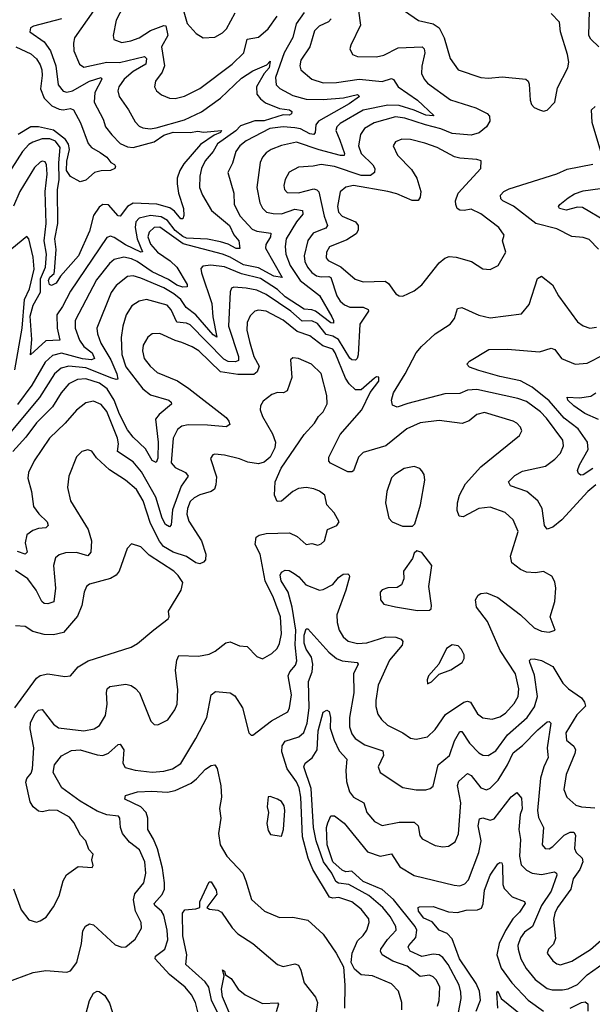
# Model space of a CAD drawing. Extents: x 1443846 to 1577407, y 839182 to 927291.
# Tile 468 of 535: x 1537767 to 1540782, y 916325 to 921509. Entities that reach past the tile are written whole.
import ezdxf

# ---------------------------------------------------------------- set-up
doc = ezdxf.new("R2010")
doc.units = 0

msp = doc.modelspace()

# ---------------------------------------------------------------- linework, layer by layer
at = {"layer": '0CON20XD'}
for points in [[(1538352.5, 921655), (1538275, 921506.2), (1538258.6, 921425), (1538262, 921405), (1538305, 921388.9), (1538352.7, 921397.3), (1538395, 921413.8), (1538455, 921452.6), (1538525, 921478.1), (1538536.3, 921476.3), (1538546.6, 921425), (1538513.9, 921365), (1538529.6, 921265), (1538517.4, 921232.6), (1538481.4, 921185), (1538477.5, 921155), (1538488, 921135), (1538513.6, 921113.6), (1538555, 921095.6), (1538585, 921094.6), (1538635, 921106.2), (1538715, 921146.4), (1538886.2, 921275), (1538946.5, 921333.5), (1538965, 921405.6), (1539025, 921416.8), (1539075, 921459.7), (1539122.4, 921527.6)], [(1538624.3, 921574.3), (1538649.4, 921489.4), (1538695.3, 921435.3), (1538732.4, 921412.4), (1538793.6, 921416.4), (1538835, 921439.4), (1538855, 921460.8), (1538901.2, 921545)], [(1539551.1, 921555), (1539560.8, 921479.2), (1539510, 921375), (1539506, 921355), (1539518.8, 921325), (1539545, 921314.5), (1539645, 921312.3), (1539685, 921322.3), (1539759.6, 921360.4), (1539885.8, 921365), (1539896.9, 921355), (1539900, 921335), (1539883.8, 921263.8), (1539883.1, 921225), (1539896.8, 921195), (1539913.8, 921175), (1540035, 921086.7), (1540168.6, 921045), (1540228.8, 921015), (1540241.3, 921001.3), (1540241.9, 920975), (1540224.4, 920945), (1540186.3, 920913.7), (1540145, 920900.3), (1540045, 920910.4), (1539984.3, 920934.3), (1539903.3, 920955), (1539795, 920989.8), (1539745, 920996.5), (1539634.3, 920965), (1539582.9, 920935), (1539561.3, 920905), (1539551.8, 920845), (1539565.3, 920805), (1539627.1, 920745), (1539637.7, 920725), (1539635.9, 920704.1), (1539615, 920688.3), (1539565, 920689.1), (1539425, 920735.5), (1539355, 920746.7), (1539312.8, 920737.2), (1539235, 920731.8), (1539185, 920705.6), (1539165, 920668), (1539158.2, 920635), (1539160.9, 920615), (1539175, 920598.5), (1539235, 920597.1), (1539315, 920618.1), (1539332.3, 920612.3), (1539341.7, 920601.7), (1539370.4, 920475), (1539387.5, 920425), (1539378.9, 920411.1), (1539350.3, 920400.3), (1539311.8, 920385), (1539284.3, 920345.7), (1539265.3, 920265), (1539268.6, 920235), (1539281.7, 920205), (1539305, 920177.4), (1539330.1, 920160.1), (1539355, 920154.1), (1539395, 920157.2), (1539405, 920152), (1539437.4, 920055), (1539455, 920027.5), (1539477.5, 920007.5), (1539505, 919995.8), (1539575, 919994.5), (1539602.3, 919982.3), (1539604, 919975), (1539558.4, 919905), (1539549.7, 919745), (1539544.7, 919725.3), (1539535, 919715.5), (1539515, 919717.3), (1539505, 919726.2), (1539445.2, 919825), (1539415, 919842.3), (1539381, 919851), (1539335, 919908.5), (1539305, 919922.9), (1539255, 919921.3), (1539194.5, 919974.5), (1539065, 920061.2), (1539015, 920085.2), (1538958.8, 920095), (1538895, 920100.8), (1538881.4, 920095), (1538874.7, 920075.3), (1538866.2, 919895), (1538919.8, 919735), (1538919.7, 919715), (1538903, 919707), (1538865, 919709.4), (1538841.8, 919721.8), (1538665, 919902.7), (1538645, 919911), (1538595, 919915.8), (1538565, 919980.9), (1538543.3, 920005), (1538434.7, 920035.3), (1538395, 920027.3), (1538357.4, 920002.6), (1538327.5, 919955), (1538309.7, 919895), (1538300.6, 919835), (1538304.2, 919745.8), (1538325, 919680.7), (1538415, 919564.7), (1538455, 919533.1), (1538552, 919505), (1538564.2, 919495), (1538566, 919485), (1538500.6, 919429.4), (1538482.5, 919405), (1538495.2, 919285), (1538495, 919200), (1538485, 919178), (1538465, 919188), (1538429.3, 919249.3), (1538365, 919311.5), (1538335, 919349.7), (1538292.4, 919432.4), (1538264.5, 919505), (1538227.2, 919565), (1538186.9, 919595), (1538115, 919618), (1538070.8, 919615), (1538025, 919590.8), (1537985.9, 919545), (1537939.1, 919470.9), (1537854.5, 919385.5), (1537799.4, 919310.6), (1537731.1, 919235)], [(1538155.2, 921554.8), (1538056, 921414), (1538050, 921385), (1538052.2, 921345), (1538081.5, 921275), (1538105, 921258.5), (1538225, 921284.4), (1538292.7, 921282.7), (1538424.5, 921314.5), (1538434.2, 921304.2), (1538430.8, 921275), (1538364.9, 921235.1), (1538317.5, 921195), (1538288.8, 921155), (1538282.7, 921135), (1538290.9, 921105), (1538340, 921035), (1538375, 920970.8), (1538395, 920948.1), (1538415, 920939.6), (1538454.2, 920934.2), (1538485, 920939.3), (1538635, 920981.6), (1538725, 921023.8), (1538823.8, 921096.2), (1538935, 921200.6), (1538995, 921238.7), (1539068.9, 921271.1), (1539085, 921291.2), (1539081.1, 921255), (1539053.8, 921226.2), (1539013.5, 921155), (1539015.8, 921115.8), (1539035, 921091.8), (1539061, 921071), (1539135, 921041.4), (1539187.1, 921035), (1539200, 921025), (1539197.6, 921012.4), (1539185, 921006.8), (1539155, 921008.4), (1539055, 920976.8), (1539005, 920976.6), (1538929.6, 920950.4), (1538905.6, 920924.4), (1538807.9, 920855), (1538785.3, 920814.7), (1538743.8, 920765), (1538724.4, 920725), (1538715.2, 920685), (1538713.2, 920625), (1538728.9, 920585), (1538776.7, 920505), (1538871.2, 920425), (1538895, 920376.2), (1538920.5, 920345), (1538925.4, 920304.6), (1538906.2, 920303.8), (1538865, 920327.4), (1538825, 920339.6), (1538755, 920352.7), (1538645, 920359.1), (1538625, 920367.3), (1538585, 920398), (1538545, 920451), (1538511.5, 920471.5), (1538455, 920478.1), (1538395.8, 920464.2), (1538377.9, 920445), (1538374, 920415), (1538385.3, 920355.3), (1538413.8, 920286.2), (1538405, 920285.5), (1538323.4, 920323.4), (1538265, 920362.5), (1538245, 920368.2), (1538225, 920361.8), (1538035, 920080), (1537992, 919998), (1537962.1, 919955), (1537964.8, 919885), (1537977.9, 919822.1), (1537905, 919817.5), (1537824.4, 919744.4), (1537830.2, 919825), (1537822.6, 919947.4), (1537837.4, 920005), (1537876.2, 920075), (1537875.7, 920145), (1537903, 920205), (1537907.8, 920275), (1537894.9, 920345), (1537906.6, 920435), (1537901, 920605), (1537911.4, 920695), (1537907.8, 920745), (1537900.7, 920760.7), (1537885, 920763.5), (1537875, 920758.2), (1537845, 920730), (1537766.8, 920605), (1537733.4, 920526.6)], [(1539265, 921546), (1539222.6, 921487.4), (1539205.8, 921414.2), (1539159.1, 921335), (1539114.1, 921205), (1539116.8, 921165), (1539137.1, 921147.1), (1539205, 921109.6), (1539275, 921090.8), (1539365, 921089.4), (1539472, 921098), (1539545, 921115.2), (1539556.7, 921105), (1539501.6, 921065), (1539341.1, 920975), (1539325.7, 920955), (1539323.2, 920915), (1539315.8, 920905), (1539295, 920908.3), (1539245, 920933.5), (1539215, 920939.4), (1539155, 920943.9), (1539084.6, 920935.4), (1538959.5, 920870.5), (1538926, 920844), (1538904.7, 920815), (1538886.7, 920753.3), (1538862.9, 920705), (1538894, 920595), (1538895.4, 920535), (1538927.5, 920475), (1538991.8, 920405), (1539015, 920394.5), (1539088.9, 920385), (1539088.4, 920365), (1539063.1, 920325), (1539060.5, 920305), (1539149.3, 920150.7), (1539105, 920158.4), (1539025, 920201.8), (1538945, 920218.1), (1538875, 920259.3), (1538835, 920275.1), (1538627.9, 920327.9), (1538505, 920416.2), (1538475, 920414.3), (1538449.1, 920390.9), (1538441.5, 920365), (1538455, 920327.2), (1538492, 920285), (1538558.5, 920238.5), (1538594.4, 920205), (1538648.5, 920115), (1538647.9, 920102.1), (1538625, 920100), (1538595, 920111.1), (1538550.8, 920140.8), (1538465, 920180.8), (1538385, 920236.1), (1538355, 920249.7), (1538315, 920259), (1538265, 920245.9), (1538239.3, 920225), (1538170.9, 920139.1), (1538058.4, 919925), (1538059.5, 919885), (1538081.7, 919821.7), (1538105, 919788.6), (1538149, 919755), (1538160.5, 919725), (1538145, 919718), (1538097.4, 919722.6), (1537987.3, 919752.7), (1537939.5, 919740.5), (1537901.3, 919705), (1537830.8, 919585), (1537755, 919482.4)], [(1539793.3, 921555), (1539866.7, 921505), (1539945, 921486.5), (1539975.3, 921465.3), (1540002.9, 921412.9), (1540034.5, 921305), (1540075.8, 921245), (1540195, 921203.6), (1540235, 921200.9), (1540308.1, 921208.1), (1540432.5, 921195), (1540443.8, 921185), (1540449.1, 921169.1), (1540454.5, 921084.5), (1540462.2, 921062.2), (1540477, 921047), (1540505, 921033.3), (1540525, 921026.7)], [(1540525, 921026.7), (1540545, 921032.5), (1540585, 921073.8), (1540599.8, 921150.2), (1540654, 921255), (1540658.6, 921285), (1540652.2, 921325), (1540615.5, 921445), (1540608.9, 921495), (1540565, 921541.9)], [(1540817.1, 921365), (1540775.4, 921405.4), (1540764.1, 921425), (1540767.2, 921555)], [(1539407.3, 921512.7), (1539392.9, 921497.1), (1539343.1, 921475), (1539319.7, 921450.3), (1539294.2, 921365.8), (1539246.5, 921295), (1539242.5, 921265), (1539246.9, 921245), (1539305.8, 921195), (1539365, 921176.6), (1539435, 921177.2), (1539555, 921196.1), (1539675, 921183.9), (1539725, 921199.5), (1539735, 921194.2), (1539759.1, 921155), (1539862.1, 921085), (1539948.6, 921005), (1539945, 921001.9), (1539905, 921006.1), (1539845, 921032.7), (1539765, 921056.1), (1539705, 921058.6), (1539575, 921032.1), (1539455, 920961.4), (1539437.3, 920945), (1539430.9, 920925), (1539453.5, 920875), (1539476.8, 920805), (1539475, 920794.5), (1539456.3, 920793.6), (1539344.3, 920824.3), (1539225, 920863.8), (1539145, 920846.5), (1539091.4, 920825), (1539065, 920807.7), (1539044.6, 920785), (1539032.4, 920757.6), (1539016, 920625), (1539031.8, 920545), (1539046.1, 920516.1), (1539065.7, 920495.7), (1539101.7, 920488.3), (1539145, 920486.8), (1539215, 920511.1), (1539256.5, 920505), (1539257.3, 920485), (1539225, 920444.6), (1539170.8, 920355), (1539164.7, 920315.3), (1539168.8, 920275), (1539191.7, 920215), (1539244.3, 920135), (1539345, 920057.3), (1539410.3, 919945), (1539420, 919925), (1539418.7, 919911.3), (1539405, 919913.5), (1539325, 919973.9), (1539305, 919981.6), (1539264.3, 919984.3), (1539165, 920050.1), (1539125, 920088.5), (1539035, 920145.7), (1538935, 920169.9), (1538845, 920208.4), (1538773.8, 920216.2), (1538731.7, 920211.7), (1538721.4, 920198.6), (1538723.7, 920176.3), (1538778.1, 920015), (1538784.3, 919945), (1538805, 919837.5), (1538785, 919850), (1538695, 919954.4), (1538643.5, 919993.5), (1538615.3, 920035.3), (1538578.1, 920065), (1538525, 920096.2), (1538405, 920148.4), (1538365, 920160), (1538335, 920157.2), (1538275, 920110), (1538248.3, 920071.7), (1538173.5, 919885), (1538175.9, 919855), (1538194.2, 919805), (1538247.1, 919717.1), (1538278.2, 919645), (1538283, 919617), (1538275, 919613.8), (1538251.6, 919621.6), (1538115, 919675.5), (1538025.9, 919684.1), (1537985.8, 919674.2), (1537949.4, 919645), (1537870.3, 919519.7), (1537685, 919296.9)], [(1537986.6, 921513.4), (1537838.8, 921475), (1537824, 921465), (1537820.8, 921445), (1537895, 921391.5), (1537928.6, 921345), (1537957.5, 921265), (1537968.6, 921165), (1537995, 921132.2), (1538015, 921127.2), (1538045, 921134), (1538134.4, 921185.6), (1538195, 921204.2), (1538199.2, 921195), (1538162.1, 921125), (1538158.7, 921075), (1538206.1, 920985), (1538219.3, 920945), (1538252.5, 920902.5), (1538295, 920857.1), (1538335, 920838.9), (1538365, 920835.7), (1538475, 920866), (1538525, 920900.5), (1538575, 920916.8), (1538665, 920914), (1538705, 920921.6), (1538735, 920917.3), (1538830, 920925), (1538825, 920914.8), (1538790.1, 920899.9), (1538719, 920851), (1538630.8, 920749.2), (1538609.4, 920715), (1538596.7, 920675), (1538595.4, 920644.6), (1538602.5, 920595), (1538630, 920515), (1538631.4, 920478.6), (1538625, 920460), (1538615, 920460), (1538581.4, 920501.4), (1538558.1, 920518.1), (1538488.2, 920538.2), (1538365, 920542.5), (1538334.8, 920525.2), (1538295, 920474.4), (1538285, 920475.7), (1538235, 920533.3), (1538203.9, 920536.1), (1538185, 920521.5), (1538155, 920478.5), (1538134.7, 920395), (1538075.8, 920265), (1537981.3, 920158.7), (1537958.9, 920121.1), (1537935, 920108.5), (1537923.5, 920115), (1537918.2, 920135), (1537925, 920152.7), (1537947.6, 920172.4), (1537950.5, 920185), (1537958.3, 920298.3), (1537952.5, 920355), (1537966.8, 920435), (1537966.4, 920615), (1537974, 920666), (1537972, 920755), (1537980.5, 920835), (1537955, 920868.5), (1537925, 920882), (1537885, 920881.7), (1537835, 920863.7), (1537815, 920850.9), (1537781.9, 920815), (1537697.6, 920682.4)], [(1537745.7, 921365.7), (1537825, 921329.4), (1537855, 921302.1), (1537875, 921271.1), (1537882.9, 921245), (1537885.6, 921215), (1537877, 921145), (1537895, 921095.4), (1537935.6, 921055.6), (1537975, 921037.4), (1537995, 921033.5), (1538035, 921041.3), (1538050, 921035), (1538087.5, 920965), (1538127.5, 920857.5), (1538145, 920836), (1538190, 920810), (1538226.2, 920785), (1538246.1, 920756.1), (1538266.2, 920746.2), (1538271.1, 920735), (1538267.1, 920725), (1538245, 920714.7), (1538195, 920713.3), (1538160, 920705), (1538115, 920663.8), (1538085, 920654.2), (1538035, 920682.9), (1538012.9, 920715), (1538014.2, 920764.2), (1538029.5, 920825), (1538024.1, 920854.1), (1538008.5, 920878.5), (1537945, 920926.4), (1537865, 920944.9), (1537825, 920944), (1537759.3, 920905)], [(1540826.9, 920815), (1540782.1, 920967.9), (1540777.5, 921035), (1540797.9, 921052.1)], [(1539785, 920052.5), (1539845, 920080.8), (1539885, 920112.2), (1539975, 920228), (1540006, 920254), (1540027.7, 920262.3), (1540065, 920257.8), (1540146.7, 920235), (1540205, 920197.1), (1540245, 920193.8), (1540285.8, 920215), (1540326.7, 920285), (1540310, 920345), (1540318.9, 920375), (1540290, 920415), (1540195, 920487.1), (1540145, 920511.2), (1540106.6, 920503.4), (1540085, 920505.6), (1540071.4, 920515), (1540063.3, 920535), (1540062.2, 920555), (1540075.6, 920595), (1540196, 920725), (1540197.5, 920765), (1540175, 920773.3), (1540085, 920779.5), (1540056.9, 920786.9), (1539965.8, 920835.8), (1539900.9, 920859.1), (1539825, 920877.1), (1539780, 920880), (1539745, 920865.7), (1539732.9, 920845), (1539755.6, 920795), (1539829.6, 920719.6), (1539858.8, 920675), (1539878.8, 920605), (1539876.3, 920573.7), (1539865, 920557.1), (1539833.2, 920556.8), (1539752.1, 920592.1), (1539705, 920604.7), (1539525, 920635.2), (1539483.8, 920626.2), (1539455, 920602.9), (1539440.2, 920525), (1539444.8, 920495), (1539465, 920474.2), (1539535.4, 920445), (1539548.8, 920425), (1539549.6, 920400.4), (1539539.1, 920380.9), (1539489.7, 920350.3), (1539398, 920312), (1539381.6, 920285), (1539380, 920255), (1539391, 920241), (1539457.3, 920207.3), (1539532.7, 920142.7), (1539575, 920128.2), (1539691.3, 920131.3), (1539709.1, 920119.1), (1539748, 920065), (1539765, 920054.2), (1539785, 920052.5)], [(1540815, 920301.1), (1540765, 920351.9), (1540735, 920362.5), (1540675, 920367.8), (1540595, 920406.9), (1540485, 920436.5), (1540367.3, 920527.3), (1540311.4, 920555), (1540300.6, 920565), (1540298.6, 920585), (1540315.7, 920605), (1540345, 920618.2), (1540595, 920696.5), (1540649.1, 920720.9), (1540785, 920747.8)], [(1540855.9, 920445.9), (1540730.5, 920520.5), (1540705, 920522.2), (1540645, 920506.7), (1540609.4, 920515), (1540604, 920525), (1540610.6, 920535), (1540655, 920571.5), (1540688.2, 920591.8), (1540735, 920606.9), (1541015, 920646.5)], [(1537740.8, 919665), (1537780.5, 919885), (1537792.1, 920035), (1537817.5, 920092.5), (1537842.5, 920195), (1537837.9, 920257.9), (1537814.5, 920354.5), (1537805, 920368), (1537725, 920303.1)], [(1540801, 919059), (1540759.5, 919025), (1540622.7, 918875), (1540575, 918836.7), (1540545, 918826.7), (1540531.2, 918845), (1540518.1, 918935), (1540495.5, 918975.5), (1540436.7, 919025), (1540351.2, 919055), (1540340.8, 919075), (1540375, 919109.1), (1540415, 919132.5), (1540535, 919157.3), (1540585.5, 919195), (1540615, 919225.7), (1540630.4, 919265), (1540627.7, 919295), (1540540.6, 919410.6), (1540510, 919445), (1540435, 919498.4), (1540390, 919515), (1540175, 919562.2), (1540125, 919557.8), (1540085, 919540), (1540005, 919538.8), (1539811.6, 919488.4), (1539755, 919468), (1539729.5, 919479.5), (1539724.3, 919505), (1539734.5, 919545), (1539796.5, 919643.5), (1539855, 919755.5), (1539882, 919788), (1539955, 919854.5), (1540033.6, 919906.4), (1540056.5, 919935), (1540072, 919988), (1540095, 919992.7), (1540185, 919952.7), (1540245, 919939.5), (1540410, 919960), (1540450.4, 920009.6), (1540493.6, 920146.4), (1540515, 920158), (1540572.4, 920112.4), (1540604.7, 920054.7), (1540705, 919917.5), (1540735, 919897.5), (1540770, 919885), (1540805, 919889.4)], [(1537695, 916440), (1537836.9, 916493.1), (1537905, 916502.1), (1538015, 916494.5), (1538035, 916501.1), (1538067.3, 916545), (1538092.2, 916645), (1538098.8, 916711.2), (1538113.8, 916736.2), (1538135, 916748), (1538155, 916742.9), (1538268.6, 916638.6), (1538305, 916625.6), (1538325, 916628), (1538375, 916667.1), (1538407.5, 916725), (1538406.5, 916755), (1538376, 916816), (1538365.2, 916875), (1538373.8, 916906.2), (1538419.6, 916965), (1538431.3, 917015), (1538425.9, 917075), (1538397.5, 917137.5), (1538345, 917178.5), (1538308.2, 917225), (1538297.9, 917255), (1538294.2, 917304.2), (1538286.7, 917315), (1538225, 917322.7), (1538175, 917341.9), (1538085, 917393.8), (1537988.1, 917465), (1537942.9, 917545), (1537949.5, 917585), (1537987.6, 917632.4), (1538039.1, 917660.9), (1538085, 917663.9), (1538175, 917638.2), (1538205, 917635.4), (1538235, 917646.4), (1538285, 917692.5), (1538295, 917694), (1538315.8, 917665), (1538310.4, 917595), (1538322.5, 917572.5), (1538375, 917557.7), (1538465, 917547.5), (1538525, 917553.1), (1538572, 917565), (1538615, 917593.5), (1538694, 917725), (1538752.1, 917835), (1538775.7, 917954.3), (1538797.6, 917972.4), (1538875, 917965.6), (1538899.6, 917949.6), (1538940, 917885), (1538973.8, 917755), (1538985, 917742.5), (1538995, 917742.5), (1539092.9, 917817.1), (1539178.2, 917865), (1539187.1, 917885), (1539197.8, 917955), (1539180.8, 918055), (1539188.6, 918075), (1539219.7, 918110.3), (1539226, 918134), (1539217.4, 918217.4), (1539220.4, 918295), (1539201.1, 918415), (1539181.2, 918495), (1539144.5, 918555), (1539139.2, 918585), (1539145, 918600), (1539165, 918611.2), (1539185, 918608), (1539212.2, 918592.2), (1539237.1, 918575), (1539273.5, 918533.5), (1539345, 918505.5), (1539365, 918508.2), (1539415.3, 918534.7), (1539445, 918571.4), (1539470.9, 918589.1), (1539495, 918590.6), (1539502.5, 918585), (1539504.4, 918575), (1539484.6, 918505), (1539437.5, 918375), (1539438.5, 918335), (1539448.5, 918295), (1539469.7, 918259.7), (1539497.4, 918237.4), (1539545, 918225.3), (1539595, 918228.8), (1539695, 918259.7), (1539748.1, 918258.1), (1539775, 918247.5), (1539784.4, 918235), (1539781.1, 918215), (1539715, 918137.5), (1539654.7, 918005.3), (1539642.7, 917925), (1539643, 917893), (1539653.3, 917853.3), (1539671.9, 917825), (1539702.9, 917795), (1539784.1, 917754.1), (1539825, 917725.6), (1539855, 917720.6), (1539915, 917733.1), (1539955, 917771.1), (1540009.7, 917850.3), (1540105, 917915.3), (1540125, 917921.3), (1540140.5, 917915), (1540178.2, 917855), (1540205, 917832.5), (1540255, 917826.2), (1540295, 917838.2), (1540325, 917858.5), (1540370.6, 917909.4), (1540391.3, 917945), (1540395.9, 917985), (1540378.2, 918065), (1540296.8, 918186.8), (1540230.3, 918340.3), (1540172.5, 918415), (1540166.7, 918455), (1540181.2, 918478.8), (1540195, 918487.8), (1540225, 918491.8), (1540285, 918466), (1540404.7, 918374.7), (1540476.4, 918306.4), (1540515, 918290), (1540555.8, 918284.2), (1540587.5, 918295), (1540561.2, 918365), (1540585.5, 918445.5), (1540590.8, 918515), (1540585, 918550), (1540569.3, 918579.3), (1540525, 918604), (1540483.7, 918596.3), (1540435, 918600.6), (1540404.5, 918614.5), (1540359.1, 918649.1), (1540352.2, 918685), (1540391.1, 918815), (1540365.8, 918875), (1540323.7, 918913.7), (1540245, 918942.2), (1540185, 918935.5), (1540101.4, 918891.4), (1540082, 918895), (1540070.5, 918925), (1540071.8, 918965), (1540082.2, 919005), (1540114.6, 919065), (1540194.7, 919155.3), (1540399.7, 919320.3), (1540410.8, 919345), (1540405, 919363.3), (1540385, 919384.3), (1540365, 919394.4), (1540215, 919440), (1540175, 919430), (1540133.3, 919396.7), (1540097, 919383), (1539975, 919398.5), (1539875, 919386.1), (1539805, 919354.6), (1539695, 919265.9), (1539575, 919230), (1539551.5, 919205), (1539525, 919134.2), (1539515, 919127.5), (1539495, 919128.1), (1539403.7, 919173.7), (1539394.2, 919185), (1539394.4, 919205), (1539453.8, 919325), (1539569.2, 919455), (1539613.2, 919546.8), (1539657.7, 919605), (1539657.4, 919627.4), (1539645, 919628.6), (1539635, 919621.9), (1539565, 919559.5), (1539535, 919559.4), (1539501, 919591), (1539481.8, 919621.8), (1539428.6, 919755), (1539415, 919773.7), (1539362.3, 919792.3), (1539295, 919844.7), (1539227.5, 919867.5), (1539155, 919927.2), (1539065, 919974.2), (1539025, 919978.9), (1539005, 919973.5), (1538981.2, 919948.8), (1538964.7, 919915), (1538962.8, 919875), (1538976.4, 919815), (1539000, 919735), (1539027, 919685), (1539016.6, 919655), (1538999, 919641), (1538915, 919641), (1538824.5, 919654.5), (1538709.5, 919765), (1538675, 919787.1), (1538621.1, 919808.9), (1538585, 919819.3), (1538505, 919857.3), (1538465, 919854.5), (1538442.1, 919837.9), (1538417.7, 919795), (1538413.8, 919765), (1538421.8, 919725), (1538454.4, 919684.4), (1538491.2, 919651.2), (1538598.1, 919608.1), (1538657.6, 919567.6), (1538853.2, 919415), (1538868.9, 919395), (1538872.6, 919377.4), (1538854.7, 919365.3), (1538755, 919374.8), (1538654.2, 919375.8), (1538621.1, 919368.9), (1538598.1, 919351.9), (1538575.3, 919305), (1538564.2, 919175), (1538585, 919151.4), (1538640, 919125), (1538653.5, 919105), (1538617.4, 919052.6), (1538572.2, 918927.8), (1538565, 918848.8), (1538555, 918839.2), (1538535, 918851.8), (1538516.7, 918885), (1538484.2, 918994.2), (1538408.6, 919128.6), (1538365, 919180.8), (1538281.1, 919235), (1538286.8, 919275), (1538282.6, 919305), (1538225, 919445.4), (1538195, 919483.1), (1538155, 919500), (1538115, 919490.9), (1538066.7, 919453.3), (1538006.1, 919383.9), (1537923.1, 919305), (1537843.3, 919186.7), (1537813.5, 919125), (1537810.4, 919095), (1537828.4, 919025), (1537838.9, 918945), (1537866.6, 918906.6), (1537912.2, 918865), (1537917.3, 918845), (1537905, 918832.7), (1537865, 918829.6), (1537835, 918819.4), (1537805, 918796.4), (1537794.7, 918755), (1537805.4, 918704.6), (1537795, 918694.5), (1537755, 918709.6)], [(1540784.6, 919145), (1540735, 919112.7), (1540721.1, 919111.1), (1540708.8, 919118.8), (1540704.5, 919135), (1540715.4, 919165), (1540761.2, 919245), (1540756.8, 919285), (1540708.1, 919355), (1540635, 919411), (1540555, 919502.9), (1540464.8, 919574.8), (1540405, 919606.8), (1540295, 919629.6), (1540185, 919661.8), (1540135, 919680), (1540120.8, 919695), (1540135, 919711.4), (1540237.9, 919772.1), (1540335.4, 919774.6), (1540505, 919759.2), (1540565, 919780), (1540585, 919772.5), (1540620.8, 919725), (1540691.2, 919695), (1540755, 919700.4), (1540845, 919745.5)], [(1539145.3, 918275.3), (1539139.4, 918365), (1539103.9, 918465), (1539060, 918555), (1539033.5, 918695), (1539007.1, 918745), (1539011.2, 918785), (1539027.1, 918795), (1539065.5, 918804.5), (1539186.9, 918806.9), (1539228.2, 918788.2), (1539275, 918746.5), (1539305, 918750.4), (1539337, 918743), (1539355, 918749.1), (1539372.7, 918765), (1539387.5, 918825), (1539437.5, 918845), (1539450, 918865), (1539422.6, 918912.6), (1539384.3, 918955), (1539372.9, 919005), (1539345, 919026.4), (1539315, 919039.6), (1539275, 919046.1), (1539235, 919041.1), (1539205.6, 919025), (1539145, 918974.2), (1539122.3, 918972.3), (1539108.1, 919005), (1539111.5, 919075), (1539142.9, 919147.1), (1539264.5, 919325), (1539320, 919385), (1539340.2, 919419.8), (1539364.3, 919445), (1539385.8, 919485.8), (1539385, 919530), (1539355, 919645.8), (1539304, 919695), (1539235, 919724.3), (1539205, 919728.8), (1539192.5, 919717.5), (1539199.4, 919625), (1539175.6, 919554.4), (1539155.6, 919544.4), (1539125, 919545.6), (1539095.4, 919534.6), (1539049.1, 919500.9), (1539034.2, 919475), (1539032.9, 919455), (1539045, 919420), (1539098.3, 919328.3), (1539113.8, 919285), (1539111.1, 919255), (1539085, 919205.7), (1539055, 919180), (1539025, 919170), (1538968.9, 919178.9), (1538925, 919197.1), (1538845, 919215.6), (1538795, 919222), (1538783, 919217), (1538771.7, 919198.3), (1538802.5, 919102.5), (1538800.4, 919059.6), (1538792.4, 919037.6), (1538775, 919024), (1538715, 919007.2), (1538685, 918992), (1538665, 918971.8), (1538649.6, 918935), (1538647.7, 918905), (1538658.2, 918868.2), (1538724.7, 918765), (1538746.7, 918695), (1538745, 918664.3), (1538735, 918652.3), (1538715, 918643.2), (1538695, 918649.3), (1538645, 918681.9), (1538575, 918706.2), (1538524.3, 918735), (1538503.1, 918763.1), (1538455.4, 918855.4), (1538417, 918975), (1538382.4, 919035), (1538324.7, 919084.7), (1538238.9, 919138.9), (1538171.7, 919201.7), (1538147, 919237), (1538125, 919243.8), (1538093.9, 919236.1), (1538065, 919207.5), (1538025.6, 919105), (1538018.1, 919045), (1538034.3, 918975), (1538127.5, 918825), (1538145.3, 918765.3), (1538141.9, 918705), (1538125, 918685.7), (1538065, 918703.9), (1538007.3, 918702.7), (1537975, 918691.5), (1537954.7, 918675.3), (1537944, 918636), (1537954.7, 918515), (1537945.7, 918444.3), (1537915, 918433.2), (1537894.7, 918434.7), (1537883.2, 918445), (1537853.5, 918505), (1537809.1, 918565), (1537745, 918608.2)], [(1540815, 919404.1), (1540742.9, 919435), (1540685, 919475.4), (1540654.1, 919505), (1540649.3, 919520.7), (1540715, 919518), (1540775, 919526.2), (1540800.8, 919545)], [(1539782.6, 918842.6), (1539835, 918842.9), (1539848, 918855), (1539877.1, 918955), (1539900.8, 919085), (1539896, 919115), (1539885, 919133.3), (1539873.3, 919145), (1539845, 919155.7), (1539791.2, 919145), (1539742, 919115), (1539725, 919096), (1539700.6, 919025), (1539693.1, 918965), (1539710.8, 918885), (1539728, 918865), (1539782.6, 918842.6)], [(1537741.2, 917885), (1537855, 918042.2), (1537875, 918056.5), (1537915, 918064.5), (1538005, 918050), (1538035, 918053.8), (1538075, 918102), (1538127, 918133), (1538353.8, 918205), (1538386.3, 918223.7), (1538473.7, 918296.3), (1538548, 918355), (1538553.3, 918365), (1538550, 918395), (1538617.3, 918505), (1538625.5, 918545), (1538601.7, 918581.7), (1538578.1, 918605), (1538448.7, 918688.7), (1538405, 918733.8), (1538355, 918748.8), (1538332, 918725), (1538290.5, 918605), (1538274.5, 918585), (1538245, 918567.1), (1538133.8, 918536.2), (1538119.2, 918525), (1538106.7, 918495), (1538094.4, 918425), (1538070.8, 918369.2), (1537998.1, 918281.9), (1537945, 918269.5), (1537895, 918272.1), (1537835, 918288.5), (1537795, 918314.4), (1537745, 918317.5)], [(1539862.3, 918397.7), (1539925, 918400), (1539933.6, 918406.4), (1539935.9, 918424.1), (1539920.8, 918525), (1539938, 918635), (1539885, 918703.3), (1539858.3, 918711.7), (1539845, 918700), (1539835, 918672.5), (1539788, 918605), (1539789.1, 918565), (1539776.9, 918533.1), (1539755, 918519.5), (1539705, 918518.1), (1539675, 918507.1), (1539665.7, 918494.3), (1539666.2, 918455), (1539685, 918431.2), (1539745, 918417.5), (1539862.3, 918397.7)], [(1539780, 916295), (1539779.5, 916335), (1539761.1, 916395), (1539725, 916431.9), (1539625, 916475.4), (1539565, 916479.5), (1539530.7, 916510.7), (1539512, 916545), (1539517.5, 916595), (1539545, 916659.4), (1539575, 916686.9), (1539594.7, 916715.3), (1539607.7, 916755), (1539606.1, 916775), (1539565.4, 916825), (1539515, 916863.6), (1539447.9, 916887.9), (1539415, 916883.5), (1539398.3, 916888.3), (1539310, 917035), (1539285.6, 917095), (1539256.4, 917206.4), (1539247.2, 917415), (1539238.1, 917465), (1539225, 917496), (1539175.7, 917565), (1539147, 917655), (1539149.5, 917685), (1539165, 917711.1), (1539236.6, 917733.4), (1539263.4, 917756.6), (1539280.2, 917805), (1539290.5, 917885), (1539286.9, 918025), (1539306.9, 918075), (1539311.2, 918115), (1539302.7, 918152.7), (1539275.8, 918195), (1539265, 918225.8), (1539265, 918268.8), (1539275, 918302.5), (1539285, 918301.9), (1539395, 918179.6), (1539435, 918145.4), (1539465, 918132.7), (1539543.6, 918123.6), (1539549.5, 918115), (1539524.7, 918065), (1539526.7, 917965), (1539504.2, 917835), (1539504.1, 917785), (1539515, 917749.2), (1539533.3, 917725), (1539585, 917691.2), (1539678.9, 917658.9), (1539681.8, 917635), (1539654.5, 917575), (1539665.8, 917545), (1539785, 917465.6), (1539854.5, 917454.5), (1539905, 917454.4), (1539928.9, 917461.1), (1539945, 917474), (1539970.3, 917585), (1540030.7, 917635), (1540057.1, 917712.9), (1540085, 917761.1), (1540095, 917760.6), (1540135, 917700), (1540185, 917649.5), (1540206.1, 917636.1), (1540234.4, 917634.4), (1540275, 917660), (1540336.1, 917743.9), (1540438.4, 917835), (1540478.2, 917891.8), (1540493.8, 917945), (1540478.4, 918058.4), (1540452.9, 918125), (1540452, 918135), (1540458.8, 918141.2), (1540475.8, 918144.2), (1540515, 918134.5), (1540573.8, 918103.8), (1540626.8, 918015), (1540656.2, 917985), (1540725, 917937.7), (1540741.6, 917915), (1540746.2, 917895), (1540700.8, 917849.2), (1540642.8, 917755), (1540646.2, 917716.2), (1540685, 917683.3), (1540693.9, 917665), (1540690.7, 917645), (1540643.9, 917535), (1540632.7, 917455), (1540648.1, 917415), (1540695, 917373.3), (1540724.6, 917364.6), (1540795, 917359.1)], [(1537733.3, 916933.3), (1537775, 916822.5), (1537815, 916770), (1537855, 916758), (1537875, 916764), (1537906.6, 916783.4), (1537945, 916838.8), (1537974.6, 916895.4), (1537995.5, 916975), (1538012.7, 917007.3), (1538075, 917050), (1538147.5, 917045), (1538153.3, 917055), (1538146.7, 917085), (1538153.8, 917115), (1538130.3, 917140.3), (1538114.3, 917185), (1538086.2, 917216.2), (1538051.9, 917281.9), (1538029.5, 917309.5), (1537965, 917345.6), (1537925, 917346.4), (1537885, 917337.7), (1537865, 917341.3), (1537837.7, 917365), (1537821.5, 917391.5), (1537798.2, 917495), (1537805, 917514), (1537827.9, 917542.1), (1537834.2, 917565), (1537840.6, 917675), (1537821.9, 917775), (1537823.3, 917806.7), (1537846.2, 917855), (1537865, 917872.7), (1537885, 917877.8), (1537945, 917800), (1537970.7, 917780.7), (1538105.3, 917764.7), (1538158.8, 917775), (1538186.3, 917793.6), (1538219.2, 917845), (1538228.2, 917905), (1538223.4, 917966.6), (1538227.8, 917985), (1538241.3, 917998.7), (1538325, 918010), (1538352.9, 918002.9), (1538377.3, 917987.3), (1538396.9, 917965), (1538458, 917815), (1538475, 917798.8), (1538495, 917796.2), (1538547, 917823), (1538584, 917875), (1538595.8, 917905), (1538600.3, 917980.3), (1538586.6, 918083.4), (1538595, 918137.5), (1538605, 918161.2), (1538708.3, 918158.3), (1538765, 918168.8), (1538795.3, 918184.7), (1538851.6, 918228.4), (1538875, 918232.9), (1538925, 918212.7), (1538965, 918209.1), (1539015, 918156.2), (1539045, 918144.4), (1539095, 918172.2), (1539122.3, 918197.7), (1539135, 918223.8), (1539145.3, 918275.3)], [(1539915, 918012.5), (1539935, 918022.5), (1539975, 918063.3), (1540037.5, 918085), (1540096.7, 918125), (1540106.7, 918145), (1540106.7, 918165), (1540093.6, 918193.6), (1540075, 918212.5), (1540045, 918216.7), (1540015, 918197.5), (1539973.6, 918116.4), (1539920, 918055), (1539913, 918033), (1539915, 918012.5)], [(1539966.7, 916315), (1539975.2, 916344.8), (1539979.3, 916415), (1539962.2, 916452.2), (1539945, 916469.3), (1539925, 916477.6), (1539875, 916470.8), (1539807.7, 916525), (1539732, 916552), (1539675.5, 916585), (1539666.2, 916605), (1539669.2, 916615), (1539703.9, 916666.1), (1539750, 916715), (1539747.9, 916735), (1539717.1, 916787.1), (1539678.8, 916835), (1539605, 916898.4), (1539499.2, 916955), (1539445, 916962.9), (1539432.1, 916972.1), (1539409.8, 917015), (1539367.2, 917075), (1539327.2, 917185), (1539314.2, 917255), (1539301.7, 917461.7), (1539263.3, 917575), (1539270.6, 917595), (1539306.7, 917623.3), (1539332.5, 917665), (1539338.7, 917765), (1539365, 917863.1), (1539385, 917874.4), (1539396.3, 917866.3), (1539402.7, 917835), (1539402, 917778), (1539422.1, 917715), (1539449, 917659), (1539490.4, 917615), (1539484.7, 917555.3), (1539488.1, 917498.1), (1539504.2, 917444.2), (1539525, 917415.5), (1539579.4, 917385), (1539594.6, 917334.6), (1539635, 917288.1), (1539675, 917265.6), (1539765, 917283.8), (1539845, 917283.5), (1539865.6, 917265), (1539873.9, 917213.9), (1539886.4, 917196.4), (1539955, 917161.9), (1539995, 917154.4), (1540025, 917157.1), (1540059.6, 917180.4), (1540076.9, 917223.1), (1540090.4, 917385), (1540072.4, 917477.6), (1540079.6, 917500.4), (1540125, 917540.6), (1540145, 917530), (1540195, 917464.5), (1540225, 917454.5), (1540245, 917462.5), (1540287.1, 917505), (1540335.7, 917585), (1540365, 917648.6), (1540415, 917687.3), (1540495, 917770.8), (1540545, 917811.9), (1540555, 917814), (1540564.3, 917804.3), (1540544.3, 917675), (1540548.8, 917638.8), (1540550.3, 917625), (1540527.5, 917575), (1540510.3, 917515), (1540494.1, 917345), (1540498.9, 917308.9), (1540526.1, 917255), (1540518.1, 917165), (1540533.8, 917145), (1540555, 917143.6), (1540575, 917155.5), (1540635, 917215.3), (1540665, 917231.8), (1540685, 917231.9), (1540694.5, 917215), (1540688.4, 917145), (1540697.5, 917125), (1540729.1, 917095), (1540733.2, 917075), (1540717.5, 917035), (1540682.4, 916985), (1540668.6, 916931.4), (1540598.4, 916835), (1540584.3, 916805), (1540578.1, 916771.9), (1540589.3, 916670.7), (1540578.6, 916641.4), (1540552, 916615), (1540544.3, 916595), (1540575, 916554.2), (1540595, 916537.5), (1540615, 916532.5), (1540675, 916552.2), (1540773.6, 916613.6), (1540843.1, 916675)], [(1538705.4, 916285), (1538693.1, 916335), (1538670.9, 916375), (1538637.9, 916415), (1538555, 916481.8), (1538480, 916565), (1538482.4, 916577.6), (1538531.6, 916615), (1538546.1, 916665), (1538542.7, 916715), (1538526.2, 916795), (1538514.1, 916815), (1538477.7, 916845), (1538474.6, 916855), (1538516.2, 916903.9), (1538528.5, 916931.5), (1538529.6, 916965), (1538518.3, 917041.7), (1538492.7, 917142.7), (1538471.5, 917195), (1538441.6, 917245), (1538441.4, 917305), (1538432.5, 917335), (1538404.9, 917364.9), (1538320, 917405), (1538324.2, 917425), (1538386.3, 917443.7), (1538463.1, 917446.9), (1538545, 917441.4), (1538585, 917451.2), (1538670.1, 917489.9), (1538698.3, 917511.7), (1538745, 917563.1), (1538775, 917582.5), (1538795, 917586.2), (1538806.7, 917566.7), (1538826, 917476), (1538828.8, 917415), (1538819.5, 917355), (1538825.6, 917305), (1538814.4, 917224.4), (1538822.5, 917165), (1538857.1, 917105), (1538942.5, 917015), (1538957.1, 916975), (1538987.2, 916877.2), (1539055.8, 916815), (1539135, 916781.1), (1539205, 916783.1), (1539285, 916768.1), (1539365.6, 916695), (1539434.2, 916595), (1539472.3, 916522.3), (1539479.6, 916425), (1539476.7, 916305)], [(1540077.5, 916282.5), (1540091.6, 916355), (1540089.3, 916389.3), (1540081.1, 916425), (1540022.8, 916535), (1539995, 916572.1), (1539975, 916586.2), (1539945, 916588.1), (1539885, 916576.2), (1539822.5, 916605), (1539812.5, 916625), (1539815.5, 916635), (1539853.3, 916676.7), (1539858.9, 916715), (1539848.7, 916735), (1539735, 916876), (1539675, 916928.6), (1539575, 916972.3), (1539515.3, 917025.3), (1539485, 917022.3), (1539465, 917030.9), (1539416.3, 917075), (1539385.8, 917165), (1539382.6, 917255), (1539389.3, 917280.7), (1539405, 917317.5), (1539425, 917317.5), (1539475, 917279.2), (1539598.3, 917128.3), (1539665, 917104.6), (1539725, 917116.9), (1539769.4, 917049.4), (1539845, 917002.5), (1540055, 916951.5), (1540085, 916949.5), (1540110.2, 916959.8), (1540130.5, 916979.5), (1540184.2, 917125), (1540197.6, 917185), (1540181.1, 917265), (1540188, 917302), (1540205, 917307.1), (1540245, 917293.8), (1540265, 917300.9), (1540355, 917416.7), (1540385, 917440), (1540410.2, 917410.2), (1540413.4, 917353.4), (1540402.1, 917325), (1540395.3, 917245.3), (1540403.4, 917193.4), (1540398.4, 917105), (1540408.5, 917058.5), (1540435, 917031.1), (1540466, 917016), (1540515, 917008.1), (1540582.5, 917022.5), (1540594.3, 917015), (1540596.1, 917005), (1540565, 916920), (1540515.2, 916845), (1540467.8, 916735), (1540424.7, 916705), (1540403.3, 916675), (1540390.8, 916635), (1540391.3, 916615), (1540405.3, 916565), (1540433.9, 916513.9), (1540481.8, 916455), (1540545, 916408.2), (1540570.4, 916400.4), (1540625, 916401), (1540655, 916407), (1540705, 916429.5), (1540755, 916480.3), (1540875, 916564.4)], [(1539145, 917210), (1539155.4, 917244.6), (1539163.5, 917345), (1539159.5, 917369.5), (1539145, 917392.5), (1539125, 917405.8), (1539085, 917418.8), (1539075, 917416.7), (1539070.5, 917365), (1539076.5, 917335), (1539067.5, 917277.5), (1539075, 917240), (1539088.3, 917218.3), (1539145, 917210)], [(1540171.5, 916288.5), (1540193.1, 916346.9), (1540188.3, 916395), (1540170.9, 916435), (1540083.4, 916565), (1540045, 916668.9), (1540018.2, 916698.2), (1539975, 916715.6), (1539938.5, 916758.5), (1539895, 916778.2), (1539867.1, 916815), (1539865.9, 916834.1), (1539871.7, 916838.3), (1539945, 916840.5), (1540025, 916811.5), (1540072.2, 916807.8), (1540118.8, 916821.2), (1540177, 916823), (1540198.2, 916831.8), (1540206.7, 916853.2), (1540214, 916925), (1540243.8, 917005), (1540285, 917064.3), (1540295, 917071.4), (1540305, 917069.2), (1540310, 917055), (1540310.7, 916955), (1540317.5, 916935), (1540361.1, 916891.1), (1540425, 916866.9), (1540429.1, 916855), (1540399.5, 916810.5), (1540364.4, 916775.6), (1540325.9, 916714.1), (1540292.3, 916645), (1540279.5, 916585), (1540302.7, 916515), (1540358.7, 916438.7), (1540445, 916346.8), (1540525, 916288.9)], [(1538817.1, 916265), (1538777.3, 916347.3), (1538763, 916415), (1538743.1, 916443.1), (1538641.8, 916535), (1538647.6, 916585), (1538626.6, 916685), (1538623.6, 916805), (1538637, 916823), (1538695, 916827.3), (1538716, 916835), (1538714.7, 916865.3), (1538765, 916970), (1538775, 916970), (1538801.4, 916925), (1538804.2, 916905), (1538795, 916890.8), (1538752.5, 916835), (1538766.3, 916826.3), (1538810.1, 916820.1), (1538830.3, 916810.3), (1538885, 916727.8), (1538916.3, 916696.4), (1538995, 916645.6), (1539125, 916534.2), (1539155, 916524.4), (1539215, 916537.8), (1539235, 916531.4), (1539247.9, 916505), (1539265, 916438), (1539325, 916362.9), (1539335.3, 916335.3), (1539326.9, 916275)], [(1538886.3, 916245), (1538834.2, 916365), (1538830.3, 916405), (1538844, 916475), (1538834.4, 916505.6), (1538845, 916500), (1538850.7, 916480.7), (1538881.2, 916461.2), (1538917.8, 916405), (1538954.4, 916375), (1539045, 916328.9), (1539125, 916332), (1539128.9, 916325), (1539116.8, 916285)], [(1538112.9, 916265), (1538134.7, 916345.3), (1538155.6, 916384.4), (1538175, 916394), (1538185, 916392), (1538215, 916371.5), (1538240.1, 916330.1), (1538290.6, 916170.6)], [(1540284.8, 916304.8), (1540279.2, 916385), (1540285, 916393.8), (1540302.5, 916355), (1540515, 916183.9)], [(1540665.6, 916304.4), (1540725, 916334.5), (1540745, 916338.1), (1540757.9, 916327.9), (1540758.1, 916288.1)]]:
    msp.add_lwpolyline(points, dxfattribs=at)

doc.saveas('drawing.dxf')
